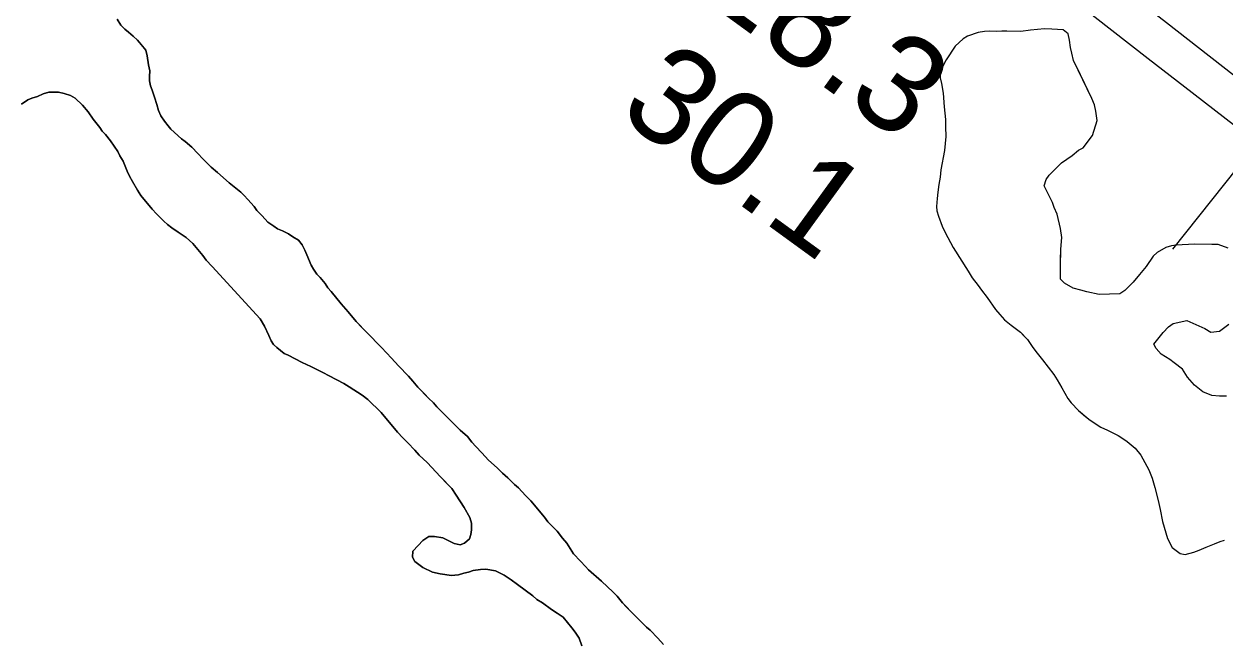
# Model space of a CAD drawing. Extents: x 3187622 to 3225504, y 800805 to 826213.
# Drawn here: x 3201106 to 3201935, y 813977 to 814404 of the extents above; entities that cross this region are included whole.
import ezdxf

# ---------------------------------------------------------------- set-up
doc = ezdxf.new("R2010")
doc.units = 0
for name, color, linetype in [('V-RIVR-RANG', 7, 'Continuous'), ('V-SITE-VEGE', 7, 'Continuous'), ('V-TOPO-MINR', 7, 'Continuous'), ('V-TOPO-SHOR', 7, 'Continuous')]:
    doc.layers.add(name, color=color, linetype=linetype)

msp = doc.modelspace()

# ---------------------------------------------------------------- linework, layer by layer
at = {"layer": 'V-RIVR-RANG'}
msp.add_line((3201900.18, 814248.19), (3202372.86, 814843.32), dxfattribs=at)
at = {"layer": 'V-SITE-VEGE'}
for points in [[(3201170.13, 814407.03), (3201172.56, 814402.98), (3201175.51, 814400.16), (3201177.97, 814398.11), (3201181.17, 814395.3), (3201184.12, 814392.48), (3201190, 814385.61), (3201190.93, 814381.83), (3201191.81, 814375.55), (3201192.73, 814371.28), (3201192.41, 814367.53), (3201192.6, 814364.52), (3201193.29, 814361), (3201194.23, 814357.97), (3201195.89, 814353.18), (3201197.54, 814348.14), (3201198.71, 814343.86), (3201200.4, 814340.32), (3201202.83, 814336.52), (3201205.28, 814333.47), (3201207.24, 814331.17), (3201214.62, 814324.27), (3201217.09, 814322.47), (3201221.77, 814318.62), (3201225.94, 814314.28), (3201229.38, 814310.46), (3201231.59, 814308.16), (3201235.03, 814304.84), (3201239.46, 814301), (3201247.6, 814294.08), (3201253.27, 814289.46), (3201255.73, 814287.41), (3201257.94, 814285.11), (3201260.4, 814282.56), (3201264.81, 814277.71), (3201266.76, 814274.92), (3201270.45, 814271.09), (3201274.37, 814266.76), (3201278.57, 814263.93), (3201281.04, 814262.12), (3201284.52, 814260.81), (3201288.49, 814258.72), (3201291.71, 814256.66), (3201295.42, 814254.33)], [(3201938.43, 814248.89), (3201931.45, 814251.37), (3201915.05, 814251.68), (3201902.31, 814250.93), (3201899.28, 814250.32), (3201895.25, 814249.39), (3201889.15, 814245.82), (3201886.42, 814243.2), (3201881.6, 814236.26), (3201877.14, 814230.65), (3201872.68, 814225.38), (3201866.88, 814219.47), (3201863.48, 814217.19), (3201849.08, 814216.8), (3201840.74, 814218.63), (3201836.41, 814219.72), (3201831.08, 814221.16), (3201825.12, 814224.62), (3201822.5, 814227.35), (3201822.33, 814236.06), (3201822.56, 814248.11), (3201823.39, 814256.13), (3201822.51, 814262.51), (3201820.02, 814272.27), (3201818.1, 814276.99), (3201816.83, 814280.37), (3201814.24, 814285.44), (3201811.02, 814291.86), (3201812.44, 814296.19), (3201814.51, 814299.16), (3201823.04, 814307.7), (3201830.51, 814312.92), (3201834.93, 814316.52), (3201837.98, 814318.13), (3201844.51, 814326.71), (3201847.72, 814337.03), (3201846.84, 814343.41), (3201845.92, 814347.78), (3201843.99, 814352.17), (3201831.44, 814378.53), (3201830.2, 814383.57), (3201829.27, 814387.61), (3201828.7, 814392.64), (3201827.78, 814397.02), (3201824.15, 814399.76), (3201816.46, 814400.24), (3201811.44, 814400.34), (3201801.71, 814399.53), (3201795, 814398.65), (3201781.95, 814398.9), (3201777.92, 814398.65), (3201773.24, 814398.74), (3201769.89, 814398.47), (3201765.52, 814397.88), (3201758.1, 814395.35), (3201755.05, 814393.4), (3201749.6, 814388.48), (3201743.39, 814378.89), (3201739.22, 814370.93)], [(3201739.22, 814370.93), (3201739.13, 814366.58), (3201740.06, 814362.55), (3201741.27, 814355.83), (3201742.09, 814346.43), (3201742.93, 814337.71), (3201742.83, 814332.69), (3201743.04, 814325.99), (3201742.18, 814316.3), (3201739.58, 814302.96), (3201739.15, 814297.94), (3201738.38, 814292.93), (3201737.61, 814287.59), (3201737.19, 814283.24), (3201736.74, 814277.56), (3201737.02, 814274.54), (3201737.95, 814270.84), (3201740.5, 814264.1), (3201742.76, 814259.7), (3201748.25, 814249.21), (3201758.65, 814232.94), (3201761.24, 814228.2), (3201765.49, 814223.1), (3201767.77, 814219.71), (3201771.69, 814214.61), (3201777.56, 814206.46), (3201780.51, 814203.05), (3201783.78, 814199.31), (3201788.4, 814195.53), (3201794.67, 814190.72), (3201799.59, 814185.61), (3201802.85, 814180.85), (3201805.46, 814177.46), (3201810.04, 814171.68), (3201817.88, 814161.48), (3201820.15, 814157.75), (3201823.39, 814152.33), (3201827.6, 814144.89), (3201829.89, 814141.83), (3201834.81, 814136.71), (3201842.06, 814130.54), (3201847.01, 814127.1), (3201850.32, 814125.03), (3201854.97, 814122.93), (3201862.27, 814119.44), (3201864.91, 814117.71), (3201868.55, 814115.3), (3201874.15, 814110.5), (3201878.07, 814105.74), (3201883.57, 814095.59), (3201885.8, 814089.85), (3201887.69, 814083.45), (3201889.86, 814074.37), (3201891.42, 814068.32), (3201892.93, 814059.91), (3201896.38, 814048.13), (3201899.61, 814042.04), (3201905.23, 814037.91), (3201908.56, 814037.18), (3201914.62, 814038.74), (3201918.32, 814040), (3201923.06, 814042.26), (3201928.79, 814044.49), (3201932.84, 814046.09), (3201935.87, 814047.03)], [(3201413.94, 814062.69), (3201410.07, 814069.53), (3201404.47, 814078.15), (3201401.56, 814082.72), (3201393.7, 814090.88), (3201384.37, 814100.58), (3201378.96, 814105.7), (3201376.02, 814109.26), (3201371.11, 814114.36), (3201367.67, 814117.69), (3201363.99, 814121.76), (3201352.73, 814135.26), (3201343.38, 814144.2), (3201339.44, 814147.29), (3201330.53, 814152.97), (3201326.82, 814155.29), (3201316.65, 814160.5), (3201312.44, 814162.83), (3201308.71, 814164.66), (3201304, 814167), (3201301.02, 814168.32), (3201298.04, 814169.88), (3201288.37, 814174.82), (3201285.64, 814176.13), (3201280.46, 814180.23), (3201278.25, 814182.28), (3201276.54, 814184.82), (3201275.11, 814188.35), (3201271.98, 814194.93), (3201269.07, 814199.99), (3201235.71, 814236.2), (3201231.78, 814240.53), (3201229.34, 814243.84), (3201222.49, 814251.98), (3201217.81, 814256.08), (3201212.37, 814259.95), (3201207.92, 814262.79), (3201204.95, 814265.09), (3201202.5, 814267.4), (3201197.34, 814272.51), (3201194.4, 814275.82), (3201186.56, 814285.24), (3201184.13, 814288.79), (3201180.74, 814294.87), (3201178.56, 814298.66), (3201177.12, 814301.95), (3201174.25, 814309.02), (3201172.06, 814312.57), (3201170.62, 814315.6), (3201165.5, 814322.96), (3201162.08, 814327.29), (3201159.87, 814329.58), (3201158.16, 814332.12), (3201153.52, 814337.97), (3201150.11, 814343.05), (3201146.19, 814347.63), (3201141.02, 814352.49), (3201137.8, 814354.31), (3201133.57, 814355.64), (3201129.58, 814356.72), (3201122.82, 814356.6), (3201119.04, 814355.42), (3201115, 814353.74), (3201111.22, 814352.57), (3201108.44, 814351.37), (3201103.88, 814348.45)], [(3201295.42, 814254.33), (3201298.11, 814251.02), (3201299.79, 814247.48), (3201301.23, 814244.2), (3201304.35, 814237.13), (3201305.8, 814234.34), (3201308.24, 814230.79), (3201310.45, 814228.5), (3201313.88, 814224.42), (3201315.82, 814221.38), (3201318.02, 814218.83), (3201325.13, 814210.43), (3201329.78, 814204.83), (3201335.41, 814198.21), (3201342.77, 814190.55), (3201352.84, 814180.09), (3201359.71, 814172.69), (3201364.62, 814167.59), (3201371.5, 814160.44), (3201374.68, 814156.87), (3201378.11, 814152.8), (3201385.48, 814145.14), (3201388.92, 814141.82), (3201391.12, 814139.27), (3201395.54, 814134.68), (3201398.74, 814131.61), (3201402.18, 814128.04), (3201404.4, 814125.99), (3201407.34, 814122.93), (3201412.27, 814118.58), (3201415.45, 814114.76), (3201418.15, 814111.7), (3201422.32, 814107.36), (3201424.52, 814104.82), (3201426.98, 814102.26), (3201432.89, 814096.89), (3201436.58, 814093.31), (3201440.27, 814089.98), (3201442.48, 814087.69), (3201444.94, 814085.39), (3201447.65, 814083.08), (3201452.56, 814077.98), (3201456.24, 814074.15), (3201459.92, 814069.82), (3201463.1, 814066), (3201465.54, 814062.95), (3201467.98, 814059.64), (3201474.37, 814053.26), (3201478.04, 814048.43), (3201480.97, 814044.87), (3201485.59, 814037.51), (3201490.5, 814032.41), (3201493.94, 814028.84), (3201496.15, 814026.54), (3201505.01, 814018.6), (3201513.13, 814011.18), (3201515.84, 814008.38), (3201519.5, 814003.8), (3201528.1, 813994.87), (3201533.75, 813989.25), (3201536.21, 813986.94), (3201538.67, 813984.89), (3201544.08, 813979.28), (3201548, 813974.95)], [(3201937.12, 814146.45), (3201932.44, 814146.55), (3201927.09, 814146.98), (3201920.77, 814149.45), (3201915.17, 814154.24), (3201910.26, 814159.7), (3201906.68, 814165.12), (3201901.07, 814169.58), (3201898.11, 814171.98), (3201892.14, 814175.45), (3201888.54, 814179.54), (3201886.93, 814182.58), (3201893.44, 814190.49), (3201897.2, 814194.44), (3201900.26, 814196.72), (3201909.68, 814198.88), (3201922.29, 814193.28), (3201926.26, 814190.86), (3201932.3, 814191.42), (3201938.75, 814196.31)], [(3201491.38, 813974.04), (3201489.48, 813979.33), (3201486.8, 813983.39), (3201484.6, 813986.44), (3201478.48, 813993.82), (3201474.28, 813996.66), (3201470.57, 813998.98), (3201464.15, 814003.61), (3201460.43, 814005.94), (3201457.48, 814008.5), (3201446.86, 814016.47), (3201442.66, 814019.56), (3201437.72, 814022.91), (3201434.49, 814024.48), (3201431.76, 814025.78), (3201425.02, 814026.91), (3201421.26, 814026.73), (3201416.24, 814026.08), (3201412.96, 814024.89), (3201409.94, 814024.2), (3201406.16, 814023.02), (3201401.15, 814022.61), (3201396.65, 814023.2), (3201393.41, 814023.77), (3201388.16, 814024.87), (3201381.46, 814028.01), (3201376.04, 814032.37), (3201374.34, 814035.15), (3201374.67, 814039.4), (3201378.25, 814043.34), (3201381.58, 814046.79), (3201385.64, 814049.46), (3201389.65, 814049.64), (3201395.39, 814048.52), (3201403.07, 814044.62), (3201407.31, 814043.78), (3201410.34, 814044.98), (3201413.66, 814047.92), (3201414.72, 814050.91), (3201415.03, 814054.16), (3201415.12, 814058.66), (3201413.94, 814062.69)]]:
    msp.add_lwpolyline(points, dxfattribs=at)
at = {"layer": 'V-TOPO-MINR'}
for points in [[(3201132.91, 814984.24), (3201708.23, 814518.3), (3201733.03, 814498.3), (3201757.89, 814478.37), (3201782.82, 814458.53), (3201807.82, 814438.77), (3201832.88, 814419.09), (3201857.97, 814399.45), (3201883.11, 814379.87), (3201908.29, 814360.34), (3202385.86, 813990.82)], [(3201313.01, 814872.34), (3201386.24, 814811.91), (3201459.87, 814751.98), (3201731.48, 814533.1), (3201752.37, 814516.37), (3201773.33, 814499.72), (3201794.38, 814483.19), (3201815.49, 814466.75), (3201895.67, 814404.68), (3201956.88, 814357.19)]]:
    msp.add_lwpolyline(points, dxfattribs=at)
at = {"layer": 'V-TOPO-SHOR'}
for points in [[(3201247.6, 814294.08), (3201239.46, 814301), (3201235.03, 814304.84), (3201231.59, 814308.16), (3201229.38, 814310.46), (3201225.94, 814314.28), (3201221.77, 814318.62), (3201217.09, 814322.47), (3201214.62, 814324.27), (3201207.24, 814331.17), (3201205.28, 814333.47), (3201202.83, 814336.52), (3201200.4, 814340.32), (3201198.71, 814343.86), (3201197.54, 814348.14), (3201195.89, 814353.18), (3201194.23, 814357.97), (3201193.29, 814361), (3201192.6, 814364.52), (3201192.41, 814367.53), (3201192.73, 814371.28), (3201191.81, 814375.55), (3201190.93, 814381.83), (3201190, 814385.61), (3201188.04, 814387.9), (3201184.12, 814392.48), (3201181.17, 814395.3), (3201177.97, 814398.11), (3201175.51, 814400.16), (3201172.56, 814402.98), (3201170.13, 814407.03)], [(3201777.92, 814398.65), (3201773.24, 814398.74), (3201769.89, 814398.47), (3201765.52, 814397.88), (3201758.1, 814395.35), (3201755.05, 814393.4), (3201749.6, 814388.48), (3201743.39, 814378.89), (3201739.22, 814370.93), (3201739.13, 814366.58), (3201740.06, 814362.55), (3201741.27, 814355.83), (3201742.09, 814346.43), (3201742.93, 814337.71), (3201742.83, 814332.69), (3201743.04, 814325.99), (3201742.18, 814316.3), (3201739.58, 814302.96), (3201739.15, 814297.94), (3201738.38, 814292.93), (3201737.61, 814287.59), (3201737.19, 814283.24), (3201736.74, 814277.56), (3201737.02, 814274.54), (3201737.95, 814270.84), (3201740.5, 814264.1), (3201742.76, 814259.7), (3201748.25, 814249.21), (3201758.65, 814232.94), (3201761.24, 814228.2), (3201765.49, 814223.1), (3201767.77, 814219.71), (3201771.69, 814214.61), (3201777.56, 814206.46), (3201780.51, 814203.05), (3201783.78, 814199.31), (3201788.4, 814195.53), (3201794.67, 814190.72), (3201796.96, 814188.34), (3201799.59, 814185.61), (3201802.85, 814180.85), (3201805.46, 814177.46), (3201810.04, 814171.68), (3201817.88, 814161.48), (3201820.15, 814157.75), (3201823.39, 814152.33), (3201827.6, 814144.89), (3201829.89, 814141.83), (3201834.81, 814136.71), (3201838.43, 814133.63), (3201842.06, 814130.54), (3201847.01, 814127.1), (3201850.32, 814125.03), (3201854.97, 814122.93), (3201862.27, 814119.44), (3201864.91, 814117.71), (3201868.55, 814115.3), (3201874.15, 814110.5), (3201878.07, 814105.74), (3201883.57, 814095.59), (3201885.8, 814089.85), (3201887.69, 814083.45), (3201889.86, 814074.37), (3201891.42, 814068.32), (3201892.93, 814059.91), (3201896.38, 814048.13), (3201899.61, 814042.04), (3201905.23, 814037.91), (3201908.56, 814037.18), (3201914.62, 814038.74), (3201918.32, 814040), (3201923.06, 814042.26), (3201928.79, 814044.49), (3201932.84, 814046.08), (3201935.87, 814047.03)], [(3201938.43, 814248.89), (3201931.45, 814251.37), (3201927.1, 814251.45), (3201915.05, 814251.68), (3201902.31, 814250.93), (3201899.28, 814250.32), (3201895.25, 814249.39), (3201889.15, 814245.82), (3201886.42, 814243.2), (3201881.6, 814236.26), (3201877.14, 814230.65), (3201872.68, 814225.38), (3201866.88, 814219.47), (3201863.48, 814217.19), (3201849.08, 814216.8), (3201840.74, 814218.63), (3201836.41, 814219.72), (3201831.08, 814221.16), (3201825.12, 814224.62), (3201822.5, 814227.35), (3201822.33, 814236.06), (3201822.42, 814240.75), (3201822.56, 814248.11), (3201823.39, 814256.13), (3201822.51, 814262.51), (3201820.02, 814272.27), (3201818.1, 814276.99), (3201816.83, 814280.37), (3201814.24, 814285.44), (3201811.02, 814291.86), (3201812.44, 814296.19), (3201814.51, 814299.16), (3201823.04, 814307.7), (3201826.78, 814310.31), (3201830.51, 814312.92), (3201834.93, 814316.52), (3201837.98, 814318.13), (3201844.51, 814326.71), (3201847.72, 814337.03), (3201846.84, 814343.41), (3201845.92, 814347.78), (3201843.99, 814352.17), (3201839.17, 814362.31), (3201833.38, 814374.47), (3201831.44, 814378.53), (3201830.2, 814383.57), (3201829.27, 814387.61), (3201828.7, 814392.64), (3201827.78, 814397.01), (3201824.15, 814399.76), (3201816.46, 814400.24), (3201811.44, 814400.34), (3201801.71, 814399.53), (3201795, 814398.65), (3201785.29, 814398.84), (3201781.95, 814398.9), (3201777.92, 814398.65)], [(3201103.88, 814348.45), (3201108.44, 814351.37), (3201111.22, 814352.57), (3201115, 814353.74), (3201119.04, 814355.42), (3201122.82, 814356.6), (3201129.58, 814356.72), (3201133.57, 814355.64), (3201137.8, 814354.31), (3201141.02, 814352.49), (3201146.19, 814347.63), (3201150.11, 814343.05), (3201153.52, 814337.97), (3201158.16, 814332.12), (3201159.87, 814329.58), (3201162.08, 814327.29), (3201165.5, 814322.96), (3201170.62, 814315.6), (3201172.06, 814312.57), (3201174.25, 814309.02), (3201177.12, 814301.95), (3201178.56, 814298.67), (3201180.74, 814294.87), (3201184.13, 814288.79), (3201186.56, 814285.24), (3201194.4, 814275.82), (3201197.34, 814272.51), (3201202.5, 814267.4), (3201204.96, 814265.09), (3201207.92, 814262.79), (3201212.37, 814259.95), (3201217.81, 814256.08), (3201222.49, 814251.98), (3201229.34, 814243.84), (3201231.78, 814240.53), (3201235.71, 814236.2)], [(3201548, 813974.95), (3201544.07, 813979.28), (3201538.67, 813984.89), (3201536.21, 813986.94), (3201533.75, 813989.25), (3201528.1, 813994.87), (3201522.2, 814000.99), (3201519.5, 814003.8), (3201515.83, 814008.38), (3201513.13, 814011.18), (3201505.01, 814018.6), (3201496.15, 814026.54), (3201493.94, 814028.84), (3201490.5, 814032.41), (3201485.59, 814037.51), (3201480.97, 814044.87), (3201478.04, 814048.43), (3201474.37, 814053.26), (3201467.98, 814059.64), (3201465.54, 814062.95), (3201463.1, 814066), (3201459.92, 814069.82), (3201456.24, 814074.15), (3201452.56, 814077.98), (3201447.65, 814083.08), (3201444.94, 814085.39), (3201442.48, 814087.69), (3201440.27, 814089.98), (3201436.58, 814093.31), (3201432.89, 814096.89), (3201426.98, 814102.26), (3201424.52, 814104.82), (3201422.32, 814107.36), (3201418.15, 814111.7), (3201415.45, 814114.76), (3201412.27, 814118.58), (3201407.34, 814122.93), (3201404.39, 814125.99), (3201402.18, 814128.04), (3201398.74, 814131.61), (3201395.54, 814134.68), (3201393.33, 814136.98), (3201391.12, 814139.27), (3201388.92, 814141.82), (3201385.48, 814145.14), (3201382.53, 814148.21), (3201378.11, 814152.8), (3201374.68, 814156.87), (3201371.5, 814160.44), (3201364.62, 814167.59), (3201359.71, 814172.69), (3201352.84, 814180.09), (3201342.77, 814190.55), (3201339.58, 814193.87), (3201335.41, 814198.21), (3201329.78, 814204.83), (3201325.13, 814210.43), (3201318.02, 814218.83), (3201315.82, 814221.38), (3201313.88, 814224.42), (3201310.45, 814228.5), (3201308.24, 814230.79), (3201305.8, 814234.34), (3201304.35, 814237.13), (3201301.23, 814244.2), (3201299.79, 814247.48), (3201298.11, 814251.02), (3201295.42, 814254.33), (3201291.71, 814256.66), (3201288.49, 814258.72), (3201284.52, 814260.81), (3201281.04, 814262.12), (3201278.57, 814263.93), (3201274.37, 814266.76), (3201270.45, 814271.09), (3201266.76, 814274.92), (3201264.81, 814277.71), (3201260.4, 814282.56), (3201257.94, 814285.11), (3201255.73, 814287.41), (3201253.27, 814289.46), (3201247.6, 814294.08)], [(3201235.71, 814236.2), (3201269.07, 814199.99), (3201271.98, 814194.93), (3201275.11, 814188.35), (3201276.54, 814184.82), (3201278.25, 814182.28), (3201280.46, 814180.23), (3201285.64, 814176.13), (3201288.37, 814174.82), (3201298.04, 814169.88), (3201301.02, 814168.32), (3201304, 814167), (3201308.71, 814164.66), (3201312.44, 814162.83), (3201316.65, 814160.5), (3201326.82, 814155.29), (3201330.53, 814152.97), (3201339.44, 814147.29), (3201343.38, 814144.2), (3201352.73, 814135.26), (3201363.99, 814121.76), (3201367.67, 814117.69), (3201371.11, 814114.36), (3201376.02, 814109.26), (3201378.96, 814105.7), (3201384.37, 814100.58), (3201390.51, 814094.2), (3201393.7, 814090.88), (3201398.36, 814086.04), (3201401.56, 814082.72), (3201404.47, 814078.15), (3201410.07, 814069.53), (3201413.94, 814062.69), (3201415.12, 814058.66), (3201415.03, 814054.16), (3201414.72, 814050.91), (3201413.66, 814047.92), (3201410.34, 814044.98), (3201407.31, 814043.78), (3201403.07, 814044.62), (3201395.39, 814048.52), (3201389.65, 814049.64), (3201385.64, 814049.46), (3201381.58, 814046.79), (3201378.25, 814043.34), (3201374.67, 814039.41), (3201374.34, 814035.15), (3201376.04, 814032.37), (3201381.46, 814028.01), (3201388.16, 814024.87), (3201393.41, 814023.77), (3201396.65, 814023.2), (3201401.15, 814022.61), (3201406.16, 814023.02), (3201409.94, 814024.2), (3201412.96, 814024.89), (3201416.24, 814026.08), (3201421.26, 814026.73), (3201425.02, 814026.91), (3201431.76, 814025.78), (3201434.49, 814024.48), (3201437.72, 814022.91), (3201442.66, 814019.56), (3201446.86, 814016.47), (3201457.48, 814008.5), (3201460.43, 814005.94), (3201464.15, 814003.61), (3201470.57, 813998.98), (3201474.28, 813996.66), (3201478.48, 813993.82), (3201484.6, 813986.44), (3201486.8, 813983.39), (3201489.48, 813979.33), (3201491.38, 813974.04)], [(3201937.12, 814146.45), (3201932.44, 814146.55), (3201927.09, 814146.98), (3201920.77, 814149.45), (3201915.17, 814154.24), (3201910.26, 814159.7), (3201906.68, 814165.12), (3201901.07, 814169.58), (3201898.11, 814171.98), (3201892.14, 814175.45), (3201888.54, 814179.54), (3201886.93, 814182.58), (3201893.44, 814190.49), (3201897.2, 814194.44), (3201900.26, 814196.72), (3201909.68, 814198.88), (3201922.29, 814193.28), (3201926.26, 814190.86), (3201932.3, 814191.42), (3201938.75, 814196.31)]]:
    msp.add_lwpolyline(points, dxfattribs=at)

# ---------------------------------------------------------------- texts
at = {"layer": 'V-RIVR-RANG'}
for s, p in [('28.3', (3201571.62, 814423.51)), ('30.1', (3201514.95, 814341.08))]:
    msp.add_text(s, height=67, rotation=323.98833, dxfattribs=at).set_placement(p)

doc.saveas('drawing.dxf')
